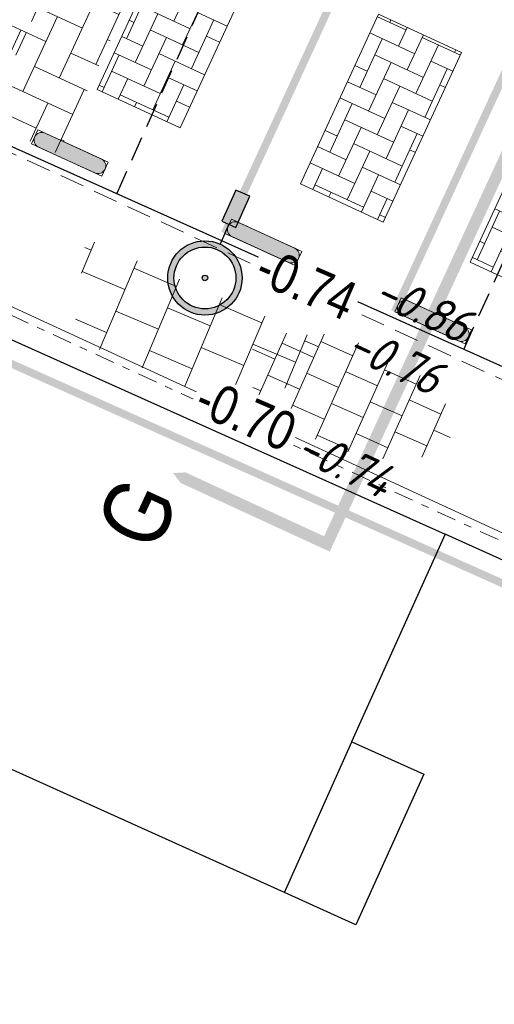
# Model space of a CAD drawing. Header units: metres. Extents: x 111546 to 149831, y 498798 to 507863.
# Tile 648 of 656: x 112066 to 112072, y 501507 to 501519. Entities that reach past the tile are written whole.
import ezdxf
from ezdxf.enums import TextEntityAlignment as Align

# ---------------------------------------------------------------- set-up
doc = ezdxf.new("R2010")
doc.units = ezdxf.units.M
for name, pattern in [('CENTER', [50.8, 31.75, -6.35, 6.35, -6.35]), ('DASHDOT', [25.4, 12.7, -6.35, 0, -6.35]), ('DASHED', [19.05, 12.7, -6.35]), ('HIDDEN2', [4.7625, 3.175, -1.5875]), ('markering 200-1-1', [10, 5, -5])]:
    doc.linetypes.add(name, pattern=pattern)
for name, color, linetype in [('0-dwarsprofiel locatie', 5, 'CENTER'), ('0-hoogte mv-bestaand', 253, 'Continuous'), ('0-hoogte mv-nieuw', 2, 'Continuous'), ('0-werkgrens', 210, 'FENCELINE1'), ('3-bs-materiaal scheiding', 200, 'HIDDEN2'), ('3-vw-band-trb-13-15x25', 230, 'Continuous'), ('6-OVL-nw-lichtmast', 7, 'Continuous'), ('6-OVL-nw-lichtmast nr', 2, 'Continuous'), ('B01_HOOFDGEBOUW', 1, 'Continuous'), ('B16_LUIFEL', 10, 'Continuous'), ('T02_RASTER', 252, 'Continuous')]:
    doc.layers.add(name, color=color, linetype=linetype)
for name, color, linetype, lineweight in [('3-nw-arcering-trottoir', 2, 'Continuous', 15), ('3-nw-band-ob 10x20', 7, 'Continuous', 13), ('3-nw-band-ob 10x20-achterkant', 7, 'DASHDOT', 13), ('3-nw-bandstootband 20-20-1000', 7, 'Continuous', 13), ('3-nw-mat-arcering', 7, 'Continuous', 5), ('3-nw-mat-KF (wit) om-en-om', 3, 'markering 200-1-1', 13), ('3-nw-materiaalscheiding-', 7, 'DASHED', 13), ('3-vw-verharding', 3, 'Continuous', 15)]:
    doc.layers.add(name, color=color, linetype=linetype, lineweight=lineweight)
doc.layers.add('3-nw-menggranulaat', color=7, linetype='Continuous', lineweight=13, true_color=0xebebeb)
doc.styles.add('veysel', font='isocp-ie.shx', dxfattribs={"height": 0.1})
doc.styles.add('Zaanstad', font='ARIALN.TTF')
doc.styles.add('Zaanstad 1-200 2.5mm', font='ARIALN.TTF', dxfattribs={"height": 0.5})
doc.styles.add('Zaanstad 1-500 2.5mm', font='ARIALN.TTF', dxfattribs={"height": 1.25})
doc.linetypes.add('FENCELINE1', pattern='A,6.35,-2.54,[133,ltypeshp.shx,S=2.54,R=0,X=-2.54,Y=0],-2.54,25.4', length=36.83)

# ---------------------------------------------------------------- blocks, each defined once
blk = doc.blocks.new('W kf pvak elleboog')
at = {"layer": '3-nw-mat-arcering', "ltscale": 2}
h = blk.add_hatch(dxfattribs=at)
h.set_pattern_fill('AVH-BSS_KEIFORMAAT_KEPER', color=256, scale=2.2, angle=-10.842, pattern_type=2)
h.set_pattern_definition([(360, (-58.08052, 37.16894), (0.231, 0.231), [0.693, -0.231]), (270, (-58.08052, 37.63094), (0.231, 0.231), [0.693, -0.231])])
h.paths.add_polyline_path([(-0.902, 1.232), (1.511, 1.232), (1.511, 0.051), (-0.902, 0.051)])
blk.add_lwpolyline([(-0.902, 1.232), (1.511, 1.232), (1.511, 0.051), (-0.902, 0.051)], close=True)
blk = doc.blocks.new('A$C3AAC5372')
h = blk.add_hatch(color=253)
edge = h.paths.add_edge_path()
edge.add_line((-1.005, -0.525), (-0.205, -0.525))
edge.add_arc((-0.205, -0.425), 0.1, 270, 450)
edge.add_line((-0.205, -0.325), (-1.005, -0.325))
edge.add_arc((-1.005, -0.425), 0.1, 90, 270)
blk.add_lwpolyline([(-1.005, -0.525), (-0.205, -0.525, 1), (-0.205, -0.325), (-1.005, -0.325), (-1.005, -0.325, 1)], format="xyb", close=True)
blk.add_lwpolyline([(-1.105, -0.525), (-0.105, -0.525), (-0.105, -0.325), (-1.105, -0.325)], close=True)
blk = doc.blocks.new('6-OVL-LM 5.0m')
at = {"linetype": 'ByBlock', "lineweight": -2}
h = blk.add_hatch(color=0, dxfattribs=at)
h.paths.add_polyline_path([(-0.002, 0.48, 1), (0.002, -0.48, 1)])
h.paths.add_polyline_path([(0.002, -0.4, -1), (-0.002, 0.4, -1)], flags=16)
h.paths.add_polyline_path([(0, -0.036, -1), (0, 0.036, -1)], flags=0)
blk.add_hatch(color=0, dxfattribs=at).paths.add_polyline_path([(1.201, -0.094), (1.199, 0.106), (0.759, 0.104), (0.76, -0.096)])
at = {"color": 0, "linetype": 'ByBlock', "lineweight": -2}
blk.add_lwpolyline([(0.76, 0.004), (0.48, 0.002)], dxfattribs=at)
blk.add_lwpolyline([(0.76, -0.096), (1.201, -0.094), (1.199, 0.106), (0.759, 0.104)], close=True, dxfattribs=at)
for radius in [0.48, 0.4, 0.036]:
    blk.add_circle((0, 0), radius, dxfattribs=at)
at = {"layer": '6-OVL-nw-lichtmast nr', "linetype": 'ByBlock', "lineweight": -2, "style": 'Zaanstad'}
blk.add_attdef('MAST', (1.307, 0.277), '', height=0.4, dxfattribs=at)
at = {"layer": '6-OVL-nw-lichtmast nr', "linetype": 'ByBlock', "lineweight": -2, "style": 'Zaanstad', "flags": 1}
blk.add_attdef('STRAAT', (1.307, -0.583), '', height=0.4, dxfattribs=at)
blk = doc.blocks.new('tgls')
at = {"linetype": 'Continuous'}
for p, q in [((-1.018, -0.663), (-1.018, 0.575)), ((-0.418, -0.668), (-0.418, 0.573)), ((0.182, -0.673), (0.182, 0.57)), ((0.782, -0.678), (0.782, 0.568)), ((-1.018, 0.329), (-1.552, 0.329)), ((0.182, 0.329), (-0.418, 0.329)), ((1.218, 0.329), (0.782, 0.329)), ((-1.618, 0.029), (-1.635, 0.029)), ((-1.618, -0.658), (-1.618, 0.09)), ((-0.418, 0.029), (-1.018, 0.029)), ((0.782, 0.029), (0.182, 0.029)), ((1.382, -0.682), (1.382, -0.248)), ((-1.018, -0.271), (-1.618, -0.271)), ((0.182, -0.271), (-0.418, -0.271)), ((1.382, -0.271), (0.782, -0.271)), ((-1.618, -0.571), (-1.803, -0.571)), ((-0.418, -0.571), (-1.018, -0.571)), ((0.782, -0.571), (0.182, -0.571)), ((1.473, -0.571), (1.382, -0.571))]:
    blk.add_line(p, q, dxfattribs=at)

msp = doc.modelspace()

# ---------------------------------------------------------------- hatches: boundary and pattern name
at = {"layer": '3-nw-arcering-trottoir'}
h = msp.add_hatch(dxfattribs=at)
h.set_pattern_fill('AVH-TEGEL_300X300_HALFST', color=256, scale=1.5, angle=315.91939, style=0, pattern_type=2)
h.set_pattern_definition([(335.94286892, (419424.74436, 906387.73688), (0.50263340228, 0.02201506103), [0.45, -0.45]), (65.94286892, (419424.74436, 906387.7369), (-0.41091274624, 0.1834413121), [])])
edge = h.paths.add_edge_path()
edge.add_ellipse((112070.2111, 501514.4622), major_axis=(1.3074, -0.5191), ratio=0.488545, start_angle=0, end_angle=360)
at = {"layer": '3-nw-menggranulaat', "ltscale": 0.02}
h = msp.add_hatch(color=256, dxfattribs=at)
h.dxf.hatch_style = 1
edge = h.paths.add_edge_path()
edge.add_arc((112001.698, 501254.9293), 191.0978, 65.157628, 68.54918, ccw=False)
edge.add_arc((112051.5937, 501362.7078), 72.3301, 58.728744, 65.15638, ccw=False)
edge.add_arc((112051.9885, 501363.7727), 71.2153, 53.128423, 58.555518, ccw=False)
edge.add_arc((112109.7502, 501439.076), 23.7066, 230.65127, 256.57782)
edge.add_line((112104.2473, 501416.0169), (112103.2894, 501419.9684))
edge.add_arc((112112.977, 501444.7965), 26.6512, 237.88147, 248.68499, ccw=False)
edge.add_arc((112164.7613, 501522.5479), 120.0615, 234.033446, 236.678612, ccw=False)
edge.add_arc((112059.1446, 501375.1409), 61.2836, 55.054594, 58.728773)
edge.add_arc((112051.5933, 501362.7072), 75.8308, 58.728773, 65.156409)
edge.add_arc((112001.698, 501254.9293), 194.5978, 65.157628, 68.549965)
edge.add_arc((110702.9936, 497927.1044), 3766.8587, 68.6746807, 68.8977944)
edge.add_arc((112177.1944, 501730.1081), 311.9351, 242.796586, 247.770921, ccw=False)
edge.add_arc((112034.708, 501452.9589), 0.305, 164.6922, 247.8295, ccw=False)
edge.add_line((112034.4139, 501453.0394), (112034.5326, 501453.2655))
edge.add_line((112034.5326, 501453.2655), (112031.5168, 501454.8335))
edge.add_line((112031.5168, 501454.8335), (112031.0519, 501453.9907))
edge.add_arc((112030.7892, 501454.1356), 0.3, 231.13017, 331.11964, ccw=False)
edge.add_line((112030.6009, 501453.902), (112028.9217, 501455.2555))
edge.add_arc((112008.6918, 501427.6832), 34.1977, 53.73245, 61.20333)
edge.add_arc((112196.9704, 501771.6456), 357.9235, 232.750083, 241.314196, ccw=False)
edge.add_arc((111980.5292, 501486.9543), 0.3, 141.9463, 226.27403, ccw=False)
edge.add_line((111980.293, 501487.1392), (111980.4168, 501487.2974))
edge.add_line((111980.4168, 501487.2974), (111977.7245, 501489.3714))
edge.add_line((111977.7245, 501489.3714), (111977.5962, 501489.2129))
edge.add_arc((111977.3591, 501489.3967), 0.3, 231.9463, 322.22415, ccw=False)
edge.add_arc((112183.8463, 501755.0102), 336.7335, 231.040572, 232.138425, ccw=False)
edge.add_arc((112182.5932, 501757.506), 337.8959, 220.566267, 231.471905, ccw=False)
edge.add_line((111925.9091, 501537.7631), (111924.814, 501538.9138))
edge.add_line((111924.814, 501538.9138), (111924.2688, 501539.4794))
edge.add_line((111924.2688, 501539.4794), (111923.5727, 501540.1514))
edge.add_line((111923.5727, 501540.1514), (111923.062, 501540.6079))
edge.add_line((111923.062, 501540.6079), (111921.6684, 501541.8303))
edge.add_line((111921.6684, 501541.8303), (111920.9772, 501542.4758))
edge.add_line((111920.9772, 501542.4758), (111919.1418, 501544.1465))
edge.add_line((111919.1418, 501544.1465), (111913.4894, 501549.4428))
edge.add_line((111913.4894, 501549.4428), (111910.022, 501552.7518))
edge.add_arc((111923.8992, 501567.7123), 20.4057, 215.1917, 227.15117, ccw=False)
edge.add_line((111907.2231, 501555.9522), (111906.5301, 501556.9348))
edge.add_line((111906.5301, 501556.9348), (111901.6864, 501564.2844))
edge.add_arc((111902.3519, 501564.7283), 0.8, 131.72399, 213.70598, ccw=False)
edge.add_line((111901.8195, 501565.3254), (111902.7886, 501566.1896))
edge.add_line((111902.7886, 501566.1896), (111900.5994, 501568.6589))
edge.add_line((111900.5994, 501568.6589), (111900.1549, 501568.2625))
edge.add_arc((111899.6225, 501568.8596), 0.8, 216.71707, 311.72399, ccw=False)
edge.add_line((111898.9812, 501568.3813), (111897.54, 501570.3136))
edge.add_arc((111772.2737, 501477.014), 156.1937, 36.679082, 48.164313)
edge.add_line((111876.4543, 501593.3878), (111874.8319, 501591.4998))
edge.add_arc((111771.4048, 501476.2953), 154.8201, 36.700144, 48.083473, ccw=False)
edge.add_line((111895.5355, 501568.8199), (111898.8593, 501564.0338))
edge.add_line((111898.8593, 501564.0338), (111905.3584, 501554.1339))
edge.add_line((111905.3584, 501554.1339), (111906.9046, 501552.4156))
edge.add_line((111906.9046, 501552.4156), (111913.78, 501545.912))
edge.add_arc((111912.8891, 501544.9653), 1.3, -43.26018, 46.73982, ccw=False)
edge.add_line((111913.8359, 501544.0744), (111913.7325, 501543.9646))
edge.add_line((111913.7325, 501543.9646), (111915.8445, 501541.9772))
edge.add_line((111915.8445, 501541.9772), (111915.9441, 501542.0831))
edge.add_arc((111916.8908, 501541.1922), 1.3, 47.69038, 136.73982, ccw=False)
edge.add_line((111917.7659, 501542.1535), (111919.3503, 501540.7113))
edge.add_line((111919.3503, 501540.7113), (111920.0576, 501540.0508))
edge.add_line((111920.0576, 501540.0508), (111921.471, 501538.811))
edge.add_line((111921.471, 501538.811), (111921.9389, 501538.3928))
edge.add_line((111921.9389, 501538.3928), (111922.5707, 501537.7827))
edge.add_line((111922.5707, 501537.7827), (111923.0807, 501537.2536))
edge.add_line((111923.0807, 501537.2536), (111924.129, 501536.1523))
edge.add_arc((112182.606, 501757.5182), 340.3135, 220.57754, 231.46588)
edge.add_arc((112197.293, 501772.0462), 360.8357, 231.07875, 241.303034)
edge.add_arc((112007.7091, 501426.1344), 33.6227, 49.73343, 60.96455, ccw=False)
edge.add_arc((112028.8645, 501451.2589), 0.7839, -83.36949, 42.65398, ccw=False)
edge.add_line((112028.955, 501450.4803), (112031.5441, 501448.28))
edge.add_line((112031.5441, 501448.28), (112031.8857, 501448.6756))
edge.add_arc((112033.171, 501447.5628), 1.7, 62.97169, 139.11462, ccw=False)
edge.add_arc((112177.1547, 501730.0166), 315.3354, 242.989412, 247.77186)
edge.add_arc((110974.1351, 498626.0188), 3013.6949, 68.6444967, 68.9242664, ccw=False)
edge = h.paths.add_edge_path()
edge.add_line((112111.9121, 501441.0392), (112112.1191, 501440.9125))
edge.add_line((112112.1191, 501440.9125), (112110.4333, 501438.1575))
edge.add_line((112110.4333, 501438.1575), (112110.375, 501438.2061))
edge.add_arc((112108.6256, 501435.7054), 3.0518, 55.02503, 92.90173)
edge.add_arc((112109.2258, 501423.8652), 14.9073, 92.90173, 99.23873)
edge.add_arc((112100.3974, 501478.1406), 40.0815, 269.48073, 279.23873, ccw=False)
edge.add_arc((112100.3155, 501469.1003), 31.0408, 252.56044, 269.48073, ccw=False)
edge.add_arc((112170.1164, 501691.2975), 263.9437, 245.240897, 252.560441, ccw=False)
edge.add_line((112059.5757, 501451.6164), (112050.7963, 501455.6654))
edge.add_line((112050.7963, 501455.6654), (112047.4499, 501457.2685))
edge.add_arc((112190.023, 501757.5748), 332.4319, 243.111802, 244.603553, ccw=False)
edge.add_arc((112039.3202, 501460.3675), 0.8, 63.2445, 152.48679)
edge.add_line((112038.6106, 501460.7371), (112037.8612, 501459.2982))
edge.add_line((112037.8612, 501459.2982), (112034.9344, 501460.8226))
edge.add_line((112034.9344, 501460.8226), (112035.6742, 501462.2431))
edge.add_arc((112034.9647, 501462.6126), 0.8, 332.48762, 420.59381)
edge.add_arc((112275.291, 501908.2182), 505.4817, 235.788916, 241.662589, ccw=False)
edge.add_line((111991.0872, 501490.1991), (111991.0604, 501489.3846))
edge.add_line((111991.0604, 501489.3846), (111990.3902, 501488.4659))
edge.add_line((111990.3902, 501488.4659), (111990.2041, 501488.6082))
edge.add_line((111990.2041, 501488.6082), (111990.0793, 501488.4452))
edge.add_line((111990.0793, 501488.4452), (111977.7692, 501497.8639))
edge.add_line((111977.7692, 501497.8639), (111977.565, 501498.0276))
edge.add_line((111977.565, 501498.0276), (111978.095, 501498.6415))
edge.add_line((111978.095, 501498.6415), (111979.39, 501499.3726))
edge.add_arc((111997.1799, 501521.5675), 28.4446, 224.07846, 231.28689, ccw=False)
edge.add_arc((112011.2297, 501537.5601), 49.6925, 220.73376, 226.05653, ccw=False)
edge.add_arc((112004.0606, 501531.3864), 40.2315, 216.40767, 220.73376, ccw=False)
edge.add_arc((111935.6825, 501480.9596), 44.7298, 36.40767, 46.82882)
edge.add_line((111966.2858, 501513.5816), (111959.0785, 501520.3429))
edge.add_arc((111919.1455, 501479.1951), 57.3392, 45.858344, 48.741754)
edge.add_arc((111890.7668, 501446.8448), 100.3729, 48.741754, 56.755786)
edge.add_arc((111976.1671, 501575.8307), 54.3253, 222.88148, 236.00412, ccw=False)
edge.add_arc((112182.606, 501757.5182), 329.3135, 218.703715, 221.603545, ccw=False)
edge.add_line((111925.6131, 501551.6007), (111920.7591, 501557.616))
edge.add_arc((111461.8769, 501177.7845), 595.6885, 39.6156525, 41.2763376)
edge.add_arc((111908.9574, 501570.2273), 0.8, 41.27634, 131.66159)
edge.add_line((111908.4257, 501570.825), (111908.1369, 501570.568))
edge.add_line((111908.1369, 501570.568), (111905.8768, 501573.1081))
edge.add_line((111905.8768, 501573.1081), (111906.175, 501573.3734))
edge.add_arc((111905.6432, 501573.9711), 0.8, 311.66159, 401.75791)
edge.add_arc((111461.8769, 501177.7845), 595.6885, 41.757908, 42.8449809)
edge.add_line((111898.6335, 501582.8629), (111897.607, 501581.9109))
edge.add_line((111897.607, 501581.9109), (111894.0227, 501585.7427))
edge.add_line((111894.0227, 501585.7427), (111895.0401, 501586.7032))
edge.add_arc((111980.691, 501669.1707), 118.899, 222.95778, 223.915217, ccw=False)
edge.add_arc((112803.4011, 502423.9206), 1235.3633, 220.7094983, 222.5739803, ccw=False)
edge.add_line((111866.9632, 501618.1869), (111868.8255, 501619.8336))
edge.add_arc((112774.578, 502398.8635), 1194.6862, 220.6985415, 222.6242771)
edge.add_arc((111460.9003, 501176.9176), 599.4937, 39.6184709, 43.5335799, ccw=False)
edge.add_line((111922.6949, 501559.1981), (111927.5614, 501553.1673))
edge.add_arc((112098.3634, 501688.0234), 217.6223, 218.292712, 220.747944)
edge.add_line((111933.4953, 501545.9742), (111937.5449, 501541.2959))
edge.add_arc((111972.5269, 501571.5771), 46.2676, 220.8802, 236.75579)
edge.add_arc((111890.7668, 501446.8448), 102.8729, 48.741754, 56.755786, ccw=False)
edge.add_arc((111919.1455, 501479.1951), 59.8392, 45.878833, 48.741754, ccw=False)
edge.add_line((111960.8042, 501522.1518), (111967.9962, 501515.4049))
edge.add_arc((111935.6825, 501480.9596), 47.2298, 36.40767, 46.82882, ccw=False)
edge.add_arc((112004.0606, 501531.3864), 37.7315, 216.40767, 220.73376)
edge.add_arc((112011.2297, 501537.5601), 47.1925, 220.73376, 226.10946)
edge.add_arc((111997.1799, 501521.5675), 25.9446, 223.98411, 233.56858)
edge.add_line((111981.7724, 501500.6933), (111991.3844, 501493.8705))
edge.add_arc((112275.291, 501908.2182), 502.2817, 235.581477, 241.662589)
edge.add_line((112036.8764, 501466.1261), (112048.8348, 501460.1532))
edge.add_line((112048.8348, 501460.1532), (112052.1577, 501458.5615))
edge.add_line((112052.1577, 501458.5615), (112060.9159, 501454.5222))
edge.add_arc((112170.1164, 501691.2975), 260.7437, 245.240897, 252.560441)
edge.add_arc((112100.3155, 501469.1003), 27.8408, 252.56044, 257.84744)
edge.add_line((112094.4546, 501441.8834), (112094.9128, 501441.7597))
edge.add_arc((112099.9286, 501461.9459), 20.8, 256.04601, 272.71497)
edge.add_line((112100.9139, 501441.1693), (112103.5978, 501441.3677))
at = {"layer": '3-vw-verharding'}
h = msp.add_hatch(dxfattribs=at)
h.set_pattern_fill('AR-HBONE', color=256, scale=0.0035, angle=94.86284)
h.set_pattern_definition([(155.25042732, (419119.92648, 92271.11344), (-0.4718098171, -0.1740638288), [1.0668, -0.3556]), (245.25042732, (419119.60354, 92271.2623), (-0.4718098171, -0.1740638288), [1.0668, -0.3556])])
h.paths.add_polyline_path([(112064.9941, 501518.2591), (112066.6175, 501521.7807), (112068.0664, 501521.1127), (112066.4429, 501517.5912)])

# ---------------------------------------------------------------- linework, layer by layer
at = {"layer": '0-dwarsprofiel locatie'}
msp.add_lwpolyline([(112070.8283, 501514.5244, 0.15, 0.15, 0), (112085.4695, 501546.2282, 0.15, 0.15, 0), (112084.3391, 501546.7487, 1, 0, 0), (112083.4802, 501547.1442, 0.15, 0.15, 0)], format="xyseb", dxfattribs=at)
at = {"layer": '3-bs-materiaal scheiding', "ltscale": 0.1}
for p, q in [((112067.199, 501517.078), (112069.019, 501521.131)), ((112071.689, 501515.066), (112073.507, 501519.115))]:
    msp.add_line(p, q, dxfattribs=at)
at = {"layer": '3-nw-band-ob 10x20'}
msp.add_lwpolyline([(112070.6984, 501536.0255), (112062.092, 501517.3422), (112095.8542, 501501.7897)], dxfattribs=at)
at = {"layer": '3-nw-band-ob 10x20-achterkant', "ltscale": 0.02}
msp.add_lwpolyline([(112070.5657, 501535.9765), (112061.9593, 501517.2932), (112095.8123, 501501.6989)], dxfattribs=at)
at = {"layer": '3-nw-mat-KF (wit) om-en-om', "ltscale": 0.06, "const_width": 0.1}
for points in [[(112068.5969, 501516.5661), (112070.5306, 501520.7546)], [(112070.794, 501515.5532), (112072.7277, 501519.7417)]]:
    msp.add_lwpolyline(points, dxfattribs=at)
at = {"layer": '3-nw-materiaalscheiding-', "ltscale": 0.025}
for points in [[(112067.4243, 501522.1855), (112065.4035, 501517.7985)], [(112094.8695, 501504.2023), (112065.4063, 501517.8047)]]:
    msp.add_lwpolyline(points, dxfattribs=at)
at = {"layer": '3-vw-band-trb-13-15x25', "ltscale": 0.1}
msp.add_lwpolyline([(112091.039, 501510.741), (112089.41, 501507.08), (112081.75, 501510.56), (112064.18, 501518.43), (112072.072, 501535.98)], dxfattribs=at)
at = {"layer": 'B01_HOOFDGEBOUW'}
for points in [[(112069.368, 501508.047), (112029.372, 501526.073), (112018.912, 501502.863), (112035.335, 501495.462), (112033.118, 501490.543), (112049.768, 501483.039), (112051.974, 501487.934), (112068.371, 501480.544), (112072.086, 501488.788), (112083.297, 501483.736), (112083.375, 501483.911), (112087.015, 501482.27), (112091.802, 501492.893), (112088.168, 501494.531), (112092.143, 501503.351), (112071.446, 501512.679), (112070.237, 501509.996), (112070.242, 501509.994)], [(112070.242, 501509.994), (112071.17, 501509.576), (112070.293, 501507.63), (112069.368, 501508.047)]]:
    msp.add_lwpolyline(points, dxfattribs=at)
at = {"layer": 'B16_LUIFEL'}
msp.add_line((112069.368, 501508.047), (112070.242, 501509.994), dxfattribs=at)
at = {"layer": 'T02_RASTER', "ltscale": 0.25}
msp.add_lwpolyline([(112029.312, 501525.94), (112034.439, 501537.412), (112029.56, 501539.669), (112035.237, 501552.253), (112070.404, 501536.062), (112061.82, 501516.99), (112071.445, 501512.678)], dxfattribs=at)

# ---------------------------------------------------------------- block references
at = {"layer": '3-nw-bandstootband 20-20-1000', "rotation": 335.4342001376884}
for p in [(112067.3215, 501517.7383), (112072.019, 501515.5696)]:
    msp.add_blockref('A$C3AAC5372', p, dxfattribs=at)
at = {"layer": '3-nw-mat-arcering', "rotation": 245.2184737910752}
for p in [(112067.5345, 501519.8172), (112070.1618, 501518.5999), (112072.359, 501517.587)]:
    msp.add_blockref('W kf pvak elleboog', p, dxfattribs=at)
at = {"layer": '3-vw-verharding', "rotation": 156.9733082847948}
msp.add_blockref('tgls', (112067.9178, 501515.2825), dxfattribs=at)
at = {"layer": '6-OVL-nw-lichtmast', "ltscale": 0.05, "rotation": 65.62075650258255}
msp.add_blockref('6-OVL-LM 5.0m', (112068.3399, 501515.989), dxfattribs=at)

# ---------------------------------------------------------------- texts
at = {"layer": '0-dwarsprofiel locatie', "insert": (112066.9106, 501512.7852), "char_height": 0.8664, "attachment_point": 1, "rotation": 65.29372, "style": 'Zaanstad 1-500 2.5mm'}
msp.add_mtext_dynamic_manual_height_columns('G', width=1.716491, gutter_width=21.66, heights=[2.939], dxfattribs=at)
at = {"layer": '0-hoogte mv-bestaand', "style": 'veysel', "oblique": 15}
for s, p in [('-0.86', (112071.0619, 501515.4052)), ('-0.76', (112070.7023, 501514.7239)), ('-0.74', (112070.0492, 501513.3952))]:
    msp.add_text(s, height=0.45, rotation=335, dxfattribs=at).set_placement(p, align=Align.CENTER)

# ---------------------------------------------------------------- next in the draw order: texts
at = {"layer": '0-hoogte mv-nieuw', "char_height": 0.5, "attachment_point": 7, "rotation": 336.63947, "style": 'Zaanstad 1-200 2.5mm', "bg_fill": 3, "box_fill_scale": 1.1, "bg_fill_color": 9, "bg_fill_true_color": 13158600, "bg_fill_transparency": 0}
for s, insert in [('\\A1;-0.74', (112068.9507, 501515.9407)), ('\\A1;-0.70', (112068.1702, 501514.2463))]:
    msp.add_mtext(s, dxfattribs=dict(at, insert=insert))

# ---------------------------------------------------------------- next in the draw order: linework, layer by layer
at = {"layer": '0-dwarsprofiel locatie'}
msp.add_lwpolyline([(112070.8283, 501514.5244, 0.15, 0.15, 0), (112069.9175, 501512.5522, 0.15, 0.15, 0), (112068.7871, 501513.0726, 1, 0, 0), (112067.9282, 501513.4681, 0.15, 0.15, 0)], format="xyseb", dxfattribs=at)
at = {"layer": '0-werkgrens', "ltscale": 0.1, "const_width": 0.1}
msp.add_lwpolyline([(112086.9354, 501482.4211), (112095.5244, 501501.6136), (112061.2751, 501516.9193), (112070.2426, 501535.9908), (112032.5759, 501553.3043)], dxfattribs=at)

# ---------------------------------------------------------------- next in the draw order: block references
at = {"layer": '3-nw-bandstootband 20-20-1000', "rotation": 335.4342001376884}
msp.add_blockref('A$C3AAC5372', (112069.8224, 501516.5837), dxfattribs=at)

doc.saveas('drawing.dxf')
